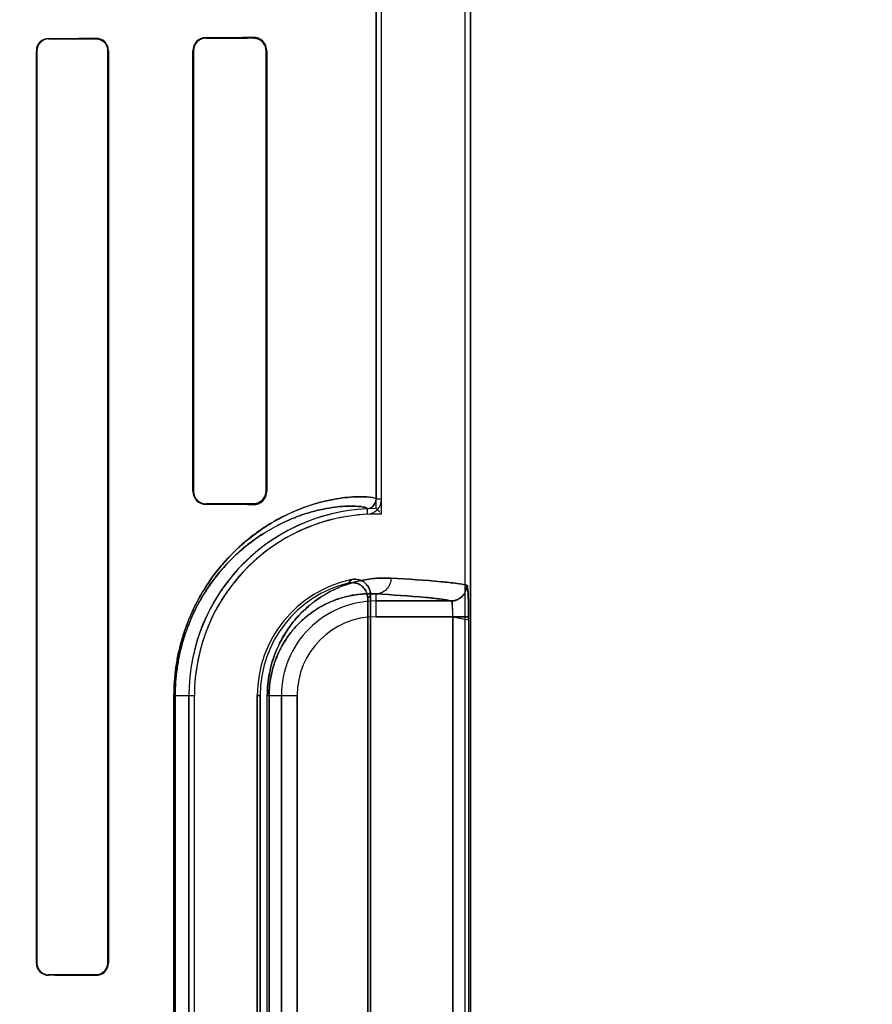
# Model space of a CAD drawing. Header units: millimetres. Extents: x 0 to 297, y 0 to 210.
# Tile 344 of 446: x 240.414 to 240.658, y 159.308 to 159.59. Entities that reach past the tile are written whole.
import ezdxf

# ---------------------------------------------------------------- set-up
doc = ezdxf.new("R2010")
doc.units = ezdxf.units.MM
doc.header["$LTSCALE"] = 16.335
doc.layers.get('0').update_dxf_attribs({"linetype": 'CONTINUOUS'})
for name, color, linetype in [('AXES_REF', 7, 'CONTINUOUS'), ('INTFCLR_1', 7, 'CONTINUOUS'), ('INTFCLR_72935', 7, 'CONTINUOUS')]:
    doc.layers.add(name, color=color, linetype=linetype)

msp = doc.modelspace()

# ---------------------------------------------------------------- linework, layer by layer
at = {"color": 7, "linetype": 'Continuous'}
for radius in [8.7262453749, 8.7255, 8.6696226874]:
    msp.add_circle((241.415033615, 154.4105885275), radius, dxfattribs=at)
msp.add_arc((241.415033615, 154.4105885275), 8.64, 278.2771290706, 261.7228709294, dxfattribs=at)
at = {"layer": 'AXES_REF', "color": 9, "linetype": 'Continuous'}
msp.add_circle((241.415033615, 154.4105885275), 5.3357191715, dxfattribs=at)
msp.add_arc((241.415033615, 154.4105885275), 7.9600610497, 94.4118118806, 85.5881881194, dxfattribs=at)
at = {"layer": 'INTFCLR_1', "color": 6, "linetype": 'Continuous'}
for p, q in [((240.516178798, 159.964091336), (240.516178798, 159.4527441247)), ((240.5177657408, 159.4527441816), (240.5177657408, 159.964076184)), ((240.5415918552, 159.9635908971), (240.5415918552, 157.5605757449)), ((240.543178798, 159.9635757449), (240.543178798, 157.5605757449)), ((240.4190301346, 159.5810757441), (240.4190301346, 159.3200757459)), ((240.4191777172, 159.5810757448), (240.4191777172, 159.3200757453)), ((240.4394720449, 159.3200757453), (240.4394720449, 159.5810757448)), ((240.4396352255, 159.3200757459), (240.4396352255, 159.5810757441)), ((240.4637842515, 159.5810757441), (240.4637842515, 159.4550757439)), ((240.4639709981, 159.5810757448), (240.4639709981, 159.4550757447)), ((240.4847161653, 159.4550757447), (240.4847161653, 159.5810757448)), ((240.4849442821, 159.4550757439), (240.4849442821, 159.5810757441)), ((240.5138044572, 159.1527320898), (240.5138044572, 159.4244194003)), ((240.5145918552, 159.4254067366), (240.5145918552, 159.1517447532)), ((240.4626459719, 159.3965757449), (240.4626459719, 159.1805757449)), ((240.4642329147, 159.1805757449), (240.4642329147, 159.3965757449)), ((240.4822329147, 159.1805757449), (240.4822329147, 159.3965757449)), ((240.4830203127, 159.396575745), (240.4830203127, 159.1805757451))]:
    msp.add_line(p, q, dxfattribs=at)
at = {"layer": 'INTFCLR_1', "color": 9, "linetype": 'Continuous'}
for p, q in [((240.4675319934, 159.584656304), (240.4675319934, 159.5848493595)), ((240.4810319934, 159.5849536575), (240.4810319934, 159.5847362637)), ((240.4225319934, 159.5844434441), (240.4225319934, 159.5845937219)), ((240.4360319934, 159.5846600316), (240.4360319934, 159.5845004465)), ((240.4190301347, 159.5810757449), (240.4191777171, 159.5810757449)), ((240.439472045, 159.5810757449), (240.4396352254, 159.5810757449)), ((240.4637842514, 159.5810757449), (240.4639709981, 159.5810757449)), ((240.4847161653, 159.5810757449), (240.4849442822, 159.5810757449)), ((240.4639709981, 159.4550757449), (240.4637842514, 159.4550757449)), ((240.4849442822, 159.4550757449), (240.4847161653, 159.4550757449)), ((240.5177657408, 159.4527439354), (240.516178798, 159.4527439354)), ((240.4675319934, 159.4513021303), (240.4675319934, 159.4514951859)), ((240.4810319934, 159.4514152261), (240.4810319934, 159.4511978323)), ((240.5136084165, 159.4500468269), (240.5136846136, 159.4484617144)), ((240.516178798, 159.4191536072), (240.516178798, 159.425672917)), ((240.5376792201, 159.4236529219), (240.516178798, 159.4236529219)), ((240.516178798, 159.4191536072), (240.5426592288, 159.4191536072)), ((240.5381639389, 159.1579978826), (240.5381639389, 159.4191536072)), ((240.5426592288, 159.4191536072), (240.5426592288, 159.1579978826)), ((240.4583975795, 159.1805757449), (240.4583975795, 159.3965757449)), ((240.4583975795, 159.3965757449), (240.4642329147, 159.3965757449)), ((240.4587295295, 159.3965757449), (240.4587295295, 159.1805757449)), ((240.4822329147, 159.3965757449), (240.4830203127, 159.3965757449)), ((240.4850924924, 159.1805757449), (240.4850924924, 159.3965757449)), ((240.4850924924, 159.3965757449), (240.4936009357, 159.3965757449)), ((240.4856183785, 159.3965757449), (240.4856183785, 159.1805757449)), ((240.489101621, 159.3965757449), (240.489101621, 159.1805757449)), ((240.4936009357, 159.1805757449), (240.4936009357, 159.3965757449)), ((240.4191777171, 159.3200757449), (240.4190301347, 159.3200757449)), ((240.4396352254, 159.3200757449), (240.439472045, 159.3200757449)), ((240.4225319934, 159.316557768), (240.4225319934, 159.3167080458)), ((240.4360319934, 159.3166510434), (240.4360319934, 159.3164914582))]:
    msp.add_line(p, q, dxfattribs=at)
at = {"layer": 'INTFCLR_1', "color": 7, "linetype": 'Continuous'}
for points in [[(240.4371285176, 159.5843252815), (240.4370159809, 159.5843605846), (240.4369008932, 159.5843923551), (240.4367833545, 159.5844204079), (240.4366635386, 159.5844445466), (240.4365415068, 159.5844646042), (240.4364172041, 159.5844804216), (240.4362907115, 159.5844918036), (240.4361622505, 159.5844985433), (240.4360319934, 159.5845004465)], [(240.4821333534, 159.5845739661), (240.4820250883, 159.5846055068), (240.4819134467, 159.5846342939), (240.4817984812, 159.5846600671), (240.4816806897, 159.584682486), (240.4815597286, 159.584701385), (240.4814343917, 159.5847166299), (240.4813043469, 159.5847278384), (240.4811701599, 159.5847345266), (240.4810319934, 159.5847362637)], [(240.4810319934, 159.4514152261), (240.4811700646, 159.4514169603), (240.4813042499, 159.4514236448), (240.4814343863, 159.4514348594), (240.4815599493, 159.4514501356), (240.4816812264, 159.451469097), (240.4817992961, 159.4514915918), (240.4819144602, 159.4515174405), (240.4820262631, 159.4515463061), (240.4821346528, 159.4515779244)], [(240.4360319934, 159.3166510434), (240.4361545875, 159.3166526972), (240.4362782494, 159.3166588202), (240.4364028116, 159.3166695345), (240.4365290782, 159.3166850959), (240.4366558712, 159.3167055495), (240.4367800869, 159.3167303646), (240.4369006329, 159.3167590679), (240.4370183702, 159.316791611), (240.4371331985, 159.3168277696)]]:
    msp.add_lwpolyline(points, dxfattribs=at)
at = {"layer": 'INTFCLR_1', "color": 6, "linetype": 'Continuous'}
for centre, radius, start, end in [((240.4675582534, 159.5810754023), 0.003774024, 90.39866878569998, 179.9948109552), ((240.4810656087, 159.5810750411), 0.0038787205, 0.0103840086, 90.4965601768), ((240.4225482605, 159.5810756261), 0.0035181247, 90.2649221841, 179.9980783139), ((240.4225455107, 159.5810756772), 0.0033677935, 90.22997002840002, 179.9988491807), ((240.4360507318, 159.5810755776), 0.0035845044, 0.0026600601, 90.2995199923), ((240.4675517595, 159.5810755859), 0.0035807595, 90.3162771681, 179.9974575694), ((240.4675582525, 159.455076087), 0.0037740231, 180.0052096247, 269.6013432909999), ((240.4675517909, 159.455075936), 0.0035808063, 180.0030613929, 269.6832232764), ((240.4810656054, 159.4550764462), 0.0038787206, 269.5034879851, 359.989625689), ((240.5134785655, 159.4527439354), 0.0027002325, 272.7555668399, 360), ((240.5134785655, 159.4527439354), 0.0042871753, 272.7547926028, 1.17709e-05), ((240.516178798, 159.3965757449), 0.0535328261, 92.75211805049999, 179.9999999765), ((240.516178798, 159.3965757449), 0.0519458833, 92.7521173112, 179.9999988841), ((240.516178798, 159.3965757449), 0.0339458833, 101.888918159, 179.9999982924), ((240.516178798, 159.3965757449), 0.0331584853, 103.835236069, 179.9999998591), ((240.4225482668, 159.3200758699), 0.0035181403, 180.0020190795, 269.7349750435), ((240.422545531, 159.3200758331), 0.0033678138, 180.0014939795, 269.7696868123), ((240.4360507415, 159.3200759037), 0.0035844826, 269.7003249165, 359.9974779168)]:
    msp.add_arc(centre, radius, start, end, dxfattribs=at)
at = {"layer": 'INTFCLR_1', "color": 7, "linetype": 'Continuous'}
for centre, radius, start, end in [((240.4810554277, 159.5810755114), 0.0036607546, 0.0036549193, 72.8751600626), ((240.481055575, 159.4550758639), 0.0036605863, 287.1444484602, 359.998137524), ((240.537668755, 159.4281536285), 0.0045010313, 270.1332247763, 359.9822812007)]:
    msp.add_arc(centre, radius, start, end, dxfattribs=at)
at = {"layer": 'INTFCLR_1', "color": 9, "linetype": 'Continuous'}
for centre, radius, start, end in [((240.5726104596, 159.370731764), 0.0866661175, 137.0401802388, 137.9559483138), ((240.5723251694, 159.378556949), 0.07435077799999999, 140.9411471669, 141.9143409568), ((240.516178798, 159.3965757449), 0.0270771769, 89.99999999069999, 179.9999999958), ((240.516178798, 159.3965757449), 0.0225778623, 90.00000006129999, 179.9999997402)]:
    msp.add_arc(centre, radius, start, end, dxfattribs=at)
at = {"layer": 'INTFCLR_1', "color": 6, "linetype": 'Continuous'}
for centre, major_axis, start_param, end_param in [((240.0467819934, 159.5855757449), (0.4693968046, 0), -0.4592997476, -0.3894356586), ((240.0467819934, 159.5855757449), (0.4693968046, 0), -0.642674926, -0.5930216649), ((240.0467819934, 159.5855757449), (0.4963968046, 0), -0.7121557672, -0.6694696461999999), ((240.0467819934, 159.5855757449), (0.4963968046, 0), -0.5593349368, -0.5057648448), ((240.0467819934, 159.4505757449), (0.4963968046, 0), 0.5057648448, 0.5593349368), ((240.0467819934, 159.4505757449), (0.4693968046, 0), 0.3894356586, 0.4592997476), ((240.0467819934, 159.3155757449), (0.4963968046, 0), 0.6694696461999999, 0.7121557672), ((240.0467819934, 159.3155757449), (0.4693968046, 0), 0.5930216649, 0.642674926)]:
    msp.add_ellipse(centre, major_axis=major_axis, ratio=0.0034906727, start_param=start_param, end_param=end_param, dxfattribs=at)
at = {"layer": 'INTFCLR_1', "color": 7, "linetype": 'Continuous'}
for points, knots in [([(240.4394720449, 159.5810757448), (240.4394722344, 159.5816713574), (240.4391620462, 159.5828167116), (240.437897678, 159.5841511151), (240.436685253, 159.5844894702), (240.4360319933, 159.5845004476)], [0, 0, 0, 0, 0.3351498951, 0.6323603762, 1, 1, 1, 1]), ([(240.4847161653, 159.5810757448), (240.4847159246, 159.5815783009), (240.4844912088, 159.5826385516), (240.4833335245, 159.5842157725), (240.4818812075, 159.5847307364), (240.4810319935, 159.5847362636)], [0, 0, 0, 0, 0.2647708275, 0.5525836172, 1, 1, 1, 1]), ([(240.4810319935, 159.4514152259), (240.4816018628, 159.4514196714), (240.4826700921, 159.4516613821), (240.4842009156, 159.4528478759), (240.4847194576, 159.4542270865), (240.4847161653, 159.4550757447)], [0, 0, 0, 0, 0.3002660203, 0.5528494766, 1, 1, 1, 1]), ([(240.5421149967, 159.4282092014), (240.5421190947, 159.4273467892), (240.5416746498, 159.4258270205), (240.5399947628, 159.4241298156), (240.538481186, 159.4236773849), (240.5376247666, 159.4236814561)], [0, 0, 0, 0, 0.3692997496, 0.633266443, 1, 1, 1, 1]), ([(240.5421149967, 159.4282092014), (240.5422010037, 159.4283116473), (240.5423808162, 159.4275331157), (240.5424611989, 159.4265934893), (240.5425876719, 159.4245242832), (240.5426300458, 159.4225316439), (240.5426546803, 159.4208671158), (240.5426592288, 159.419732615), (240.5426592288, 159.41915361)], [0, 0, 0, 0, 0.0440197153, 0.1339656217, 0.4566814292, 0.6255919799, 0.8094559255, 1, 1, 1, 1]), ([(240.5426592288, 159.4191536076), (240.5426592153, 159.4199855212), (240.5426511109, 159.4215854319), (240.5425982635, 159.4238276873), (240.5425358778, 159.4260060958), (240.5423556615, 159.4274029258), (240.5421700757, 159.4281522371)], [0, 0, 0, 0, 0.2764955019, 0.5316615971, 0.7456750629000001, 1, 1, 1, 1]), ([(240.5381639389, 159.4191536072), (240.5381639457, 159.4194431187), (240.5381581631, 159.4202517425), (240.538100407, 159.421698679), (240.5380241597, 159.4225465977), (240.5378130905, 159.4237931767), (240.5376247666, 159.4236814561)], [0, 0, 0, 0, 0.188311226, 0.5371313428, 0.8575728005, 1, 1, 1, 1]), ([(240.5381639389, 159.4191536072), (240.5381639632, 159.4196684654), (240.5381804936, 159.4206857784), (240.5379684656, 159.4219851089), (240.5382223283, 159.4235789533), (240.5376792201, 159.4236529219)], [0, 0, 0, 0, 0.3396962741, 0.6383566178, 1, 1, 1, 1]), ([(240.4360319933, 159.3166510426), (240.4364818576, 159.3166572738), (240.4374994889, 159.3168448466), (240.4389826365, 159.3179389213), (240.4394758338, 159.3193079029), (240.4394720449, 159.3200757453)], [0, 0, 0, 0, 0.2535536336, 0.5672629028, 1, 1, 1, 1]), ([(240.4371331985, 159.3168277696), (240.4377078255, 159.3170198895), (240.4389387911, 159.3178302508), (240.4394720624, 159.3192811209), (240.439472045, 159.3200757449)], [0, 0, 0, 0, 0.4326208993, 1, 1, 1, 1])]:
    msp.add_open_spline(points, degree=3, knots=knots, dxfattribs=at)
at = {"layer": 'INTFCLR_1', "color": 9, "linetype": 'Continuous'}
for points, knots in [([(240.5161788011, 159.452744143), (240.5161788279, 159.4528689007), (240.5157380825, 159.4531175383), (240.514410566, 159.4533794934), (240.5121759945, 159.4535251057), (240.5093324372, 159.4534363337), (240.5063330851, 159.453144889), (240.502786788, 159.4525443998), (240.4994979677, 159.4517209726), (240.4966042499, 159.4508011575), (240.4933165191, 159.4495882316), (240.4888773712, 159.4475613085), (240.4843696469, 159.4448769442), (240.4811242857, 159.4425277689), (240.4791582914, 159.44095272), (240.477084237, 159.4391698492), (240.4744580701, 159.4366479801), (240.4713529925, 159.4331632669), (240.4688556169, 159.4298311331), (240.4669073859, 159.4268250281), (240.464916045, 159.4233948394), (240.4631069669, 159.4196181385), (240.4615406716, 159.4154983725), (240.460473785, 159.412085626), (240.4595837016, 159.4084425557), (240.4586776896, 159.4032735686), (240.4583975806, 159.3992682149), (240.4583975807, 159.3965757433)], [0, 0, 0, 0, 0.0041251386, 0.013256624, 0.0482721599, 0.0750908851, 0.1080998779, 0.1475758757, 0.194005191, 0.2200383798, 0.2479505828, 0.3098380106, 0.381104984, 0.4210116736, 0.4422270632, 0.4643841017, 0.5114301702, 0.5624937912, 0.6185532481, 0.6489211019, 0.6808998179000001, 0.7496577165, 0.7870645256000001, 0.8265679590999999, 0.8678085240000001, 0.9109729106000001, 1, 1, 1, 1]), ([(240.5136084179, 159.4500468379), (240.5136088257, 159.4501683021), (240.5132004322, 159.4504207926), (240.51192836, 159.4506875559), (240.5098150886, 159.4508428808), (240.5071137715, 159.4507717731), (240.5042706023, 159.4505068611), (240.5009071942, 159.4499474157), (240.4977867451, 159.4491720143), (240.4950396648, 159.4483018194), (240.4919168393, 159.4471526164), (240.4877005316, 159.4452274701), (240.4834181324, 159.4426737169), (240.4803348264, 159.4404366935), (240.4784660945, 159.4389355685), (240.4764947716, 159.4372361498), (240.4739983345, 159.4348315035), (240.4710472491, 159.4315080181), (240.4686731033, 159.4283288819), (240.466821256, 159.4254603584), (240.4649275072, 159.4221855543), (240.463207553, 159.4185801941), (240.4617185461, 159.4146474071), (240.4607039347, 159.4113886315), (240.4598575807, 159.4079096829), (240.4589958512, 159.4029725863), (240.4587294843, 159.3991473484), (240.4587295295, 159.3965757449)], [0, 0, 0, 0, 0.0042188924, 0.0133516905, 0.048284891, 0.0750250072, 0.1078940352, 0.147154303, 0.1934263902, 0.2194099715, 0.2472177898, 0.3089652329, 0.3801038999, 0.4199826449, 0.441193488, 0.4633435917, 0.5103684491, 0.5614635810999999, 0.6175595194, 0.6479869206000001, 0.6800148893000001, 0.7489116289, 0.7864124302, 0.8260117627, 0.8673817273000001, 0.9106793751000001, 1, 1, 1, 1]), ([(240.5204729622, 159.4301722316), (240.5191101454, 159.4302474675), (240.5162560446, 159.4302273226), (240.5118112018, 159.4296199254), (240.5070451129, 159.4282732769), (240.5029613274, 159.4264003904), (240.4996134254, 159.4243167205), (240.4974644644, 159.4226807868), (240.4957487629, 159.4211593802), (240.4939628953, 159.4193974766), (240.4917574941, 159.4168138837), (240.4897742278, 159.4138055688), (240.4883103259, 159.4110020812), (240.4872687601, 159.4085772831), (240.4863664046, 159.4058949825), (240.4856589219, 159.402973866), (240.4851990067, 159.3998389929), (240.4850924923, 159.3976796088), (240.4850924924, 159.3965757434)], [0, 0, 0, 0, 0.0750536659, 0.1564805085, 0.2459796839, 0.3464559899, 0.4023291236, 0.4625807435, 0.4947026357, 0.5283756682, 0.6004715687, 0.6810517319, 0.7259046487, 0.7742538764, 0.8260146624, 0.8813433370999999, 0.9392998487, 1, 1, 1, 1]), ([(240.5204729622, 159.4301722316), (240.5204701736, 159.4296122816), (240.5202545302, 159.4284437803), (240.5193037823, 159.4269233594), (240.5178499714, 159.425908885), (240.5167150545, 159.4256758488), (240.516178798, 159.425672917)], [0, 0, 0, 0, 0.2451610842, 0.5075751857, 0.7652119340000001, 1, 1, 1, 1]), ([(240.5421700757, 159.4281522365), (240.5412585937, 159.4283991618), (240.5388047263, 159.4287671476), (240.5315821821, 159.4295371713), (240.5252620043, 159.4299078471), (240.5204729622, 159.4301722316)], [0, 0, 0, 0, 0.1299135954, 0.3401620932, 1, 1, 1, 1]), ([(240.516178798, 159.425672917), (240.5150088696, 159.4257477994), (240.5125556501, 159.4257509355), (240.5087291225, 159.4252516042), (240.5046189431, 159.4241084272), (240.5010926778, 159.4225005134), (240.4981998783, 159.4207033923), (240.496340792, 159.4192886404), (240.4948561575, 159.4179710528), (240.4933087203, 159.4164421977), (240.4913968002, 159.4141972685), (240.4896787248, 159.4115823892), (240.4884097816, 159.4091440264), (240.4875064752, 159.4070332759), (240.4867237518, 159.4046967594), (240.486109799, 159.4021514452), (240.4857108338, 159.3994198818), (240.4856183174, 159.3975379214), (240.4856183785, 159.3965757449)], [0, 0, 0, 0, 0.0744459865, 0.155311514, 0.2443281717, 0.3444036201, 0.4001947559, 0.4603491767, 0.4924878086, 0.5261985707, 0.5984270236, 0.6792967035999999, 0.7242751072, 0.7728542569, 0.8249392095, 0.880574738, 0.9388989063, 1, 1, 1, 1]), ([(240.516178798, 159.425672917), (240.5209244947, 159.4254085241), (240.5271876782, 159.4250377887), (240.5343445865, 159.4242678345), (240.5367763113, 159.4238997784), (240.5376792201, 159.4236529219)], [0, 0, 0, 0, 0.6598051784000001, 0.8700608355, 1, 1, 1, 1])]:
    msp.add_open_spline(points, degree=3, knots=knots, dxfattribs=at)
at = {"layer": 'INTFCLR_1', "color": 6, "linetype": 'Continuous'}
for points, knots in [([(240.5091854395, 159.4297934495), (240.5096580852, 159.4298929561), (240.5106430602, 159.4299412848), (240.5120590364, 159.4295350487), (240.5132729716, 159.4287008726), (240.5142950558, 159.4273386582), (240.5145918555, 159.4261209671), (240.5145918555, 159.4254067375)], [0, 0, 0, 0, 0.1827094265, 0.3654377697, 0.5479254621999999, 0.7298247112, 1, 1, 1, 1]), ([(240.5138044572, 159.4244194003), (240.5138044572, 159.4249127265), (240.5136408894, 159.4259041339), (240.5129311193, 159.4272232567), (240.5118327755, 159.4282380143), (240.5102458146, 159.4289430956), (240.5089613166, 159.428947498), (240.508249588, 159.4287722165)], [0, 0, 0, 0, 0.1831398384, 0.3651953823, 0.546521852, 0.727886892, 1, 1, 1, 1])]:
    msp.add_open_spline(points, degree=3, knots=knots, dxfattribs=at)
at = {"layer": 'INTFCLR_72935', "color": 6, "linetype": 'Continuous'}
for p, q in [((240.516178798, 159.450108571), (240.516178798, 159.964091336)), ((240.5177657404, 159.4484973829), (240.5177657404, 159.9640610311)), ((240.541591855, 159.9636060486), (240.541591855, 157.5605757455)), ((240.543178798, 157.5605757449), (240.543178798, 159.9635757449)), ((240.4190301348, 159.3200757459), (240.4190301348, 159.5810757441)), ((240.419177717, 159.3200757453), (240.419177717, 159.5810757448)), ((240.4394720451, 159.5810757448), (240.4394720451, 159.3200757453)), ((240.4396352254, 159.5810757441), (240.4396352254, 159.3200757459)), ((240.4637842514, 159.4550757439), (240.4637842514, 159.5810757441)), ((240.463970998, 159.4550757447), (240.463970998, 159.5810757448)), ((240.4847161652, 159.5810757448), (240.4847161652, 159.4550757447)), ((240.4849442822, 159.5810757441), (240.4849442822, 159.4550757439)), ((240.516178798, 159.4501085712), (240.5172427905, 159.4490337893)), ((240.5138044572, 159.4244194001), (240.5138044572, 159.1527320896)), ((240.5145918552, 159.1517447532), (240.5145918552, 159.4254067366)), ((240.4626459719, 159.1805757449), (240.4626459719, 159.3965757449)), ((240.4642329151, 159.1805757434), (240.4642329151, 159.3965757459)), ((240.4822329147, 159.3965757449), (240.4822329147, 159.1805757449)), ((240.4830203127, 159.1805757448), (240.4830203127, 159.3965757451))]:
    msp.add_line(p, q, dxfattribs=at)
at = {"layer": 'INTFCLR_72935', "color": 9, "linetype": 'Continuous'}
for p, q in [((240.4675319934, 159.5848493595), (240.4675319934, 159.584656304)), ((240.4810319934, 159.5847362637), (240.4810319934, 159.5849536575)), ((240.4225319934, 159.5845937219), (240.4225319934, 159.5844434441)), ((240.4360319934, 159.5845004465), (240.4360319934, 159.5846600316)), ((240.4191777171, 159.5810757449), (240.4190301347, 159.5810757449)), ((240.4396352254, 159.5810757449), (240.439472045, 159.5810757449)), ((240.4639709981, 159.5810757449), (240.4637842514, 159.5810757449)), ((240.4849442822, 159.5810757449), (240.4847161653, 159.5810757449)), ((240.4637842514, 159.4550757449), (240.4639709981, 159.4550757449)), ((240.4847161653, 159.4550757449), (240.4849442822, 159.4550757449)), ((240.4675319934, 159.4514951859), (240.4675319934, 159.4513021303)), ((240.4810319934, 159.4511978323), (240.4810319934, 159.4514152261)), ((240.516178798, 159.4191536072), (240.516178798, 159.425672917)), ((240.516178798, 159.4236529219), (240.5376792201, 159.4236529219)), ((240.5381639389, 159.4191536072), (240.516178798, 159.4191536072)), ((240.5381639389, 159.4191536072), (240.5381639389, 159.1579978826)), ((240.5426592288, 159.4191536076), (240.5426592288, 159.1579978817)), ((240.4583975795, 159.3965757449), (240.4642329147, 159.3965757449)), ((240.4583975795, 159.1805757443), (240.4583975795, 159.3965757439)), ((240.4587295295, 159.1805757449), (240.4587295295, 159.3965757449)), ((240.4830203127, 159.3965757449), (240.4822329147, 159.3965757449)), ((240.4850924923, 159.180575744), (240.4850924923, 159.3965757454)), ((240.4850924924, 159.3965757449), (240.4936009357, 159.3965757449)), ((240.4856183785, 159.1805757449), (240.4856183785, 159.3965757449)), ((240.489101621, 159.1805757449), (240.489101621, 159.3965757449)), ((240.4936009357, 159.3965757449), (240.4936009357, 159.1805757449)), ((240.4190301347, 159.3200757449), (240.4191777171, 159.3200757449)), ((240.439472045, 159.3200757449), (240.4396352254, 159.3200757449)), ((240.4225319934, 159.3167080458), (240.4225319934, 159.316557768)), ((240.4360319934, 159.3164914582), (240.4360319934, 159.3166510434))]:
    msp.add_line(p, q, dxfattribs=at)
at = {"layer": 'INTFCLR_72935', "color": 7, "linetype": 'Continuous'}
for p, q in [((240.5426592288, 159.4191536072), (240.5381639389, 159.4191536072)), ((240.5381639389, 159.4191536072), (240.5426611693, 159.4182841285))]:
    msp.add_line(p, q, dxfattribs=at)
for points in [[(240.4360319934, 159.5845004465), (240.4361545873, 159.5844987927), (240.4362782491, 159.5844926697), (240.4364028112, 159.5844819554), (240.4365290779, 159.584466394), (240.4366558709, 159.5844459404), (240.4367800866, 159.5844211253), (240.4369006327, 159.5843924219), (240.4370183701, 159.5843598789), (240.4371331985, 159.5843237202)], [(240.4810319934, 159.5847362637), (240.4811700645, 159.5847345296), (240.4813042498, 159.584727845), (240.4814343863, 159.5847166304), (240.4815599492, 159.5847013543), (240.4816812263, 159.5846823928), (240.481799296, 159.584659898), (240.4819144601, 159.5846340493), (240.4820262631, 159.5846051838), (240.4821346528, 159.5845735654)], [(240.4821333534, 159.4515775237), (240.4820250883, 159.4515459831), (240.4819134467, 159.4515171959), (240.4817984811, 159.4514914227), (240.4816806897, 159.4514690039), (240.4815597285, 159.4514501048), (240.4814343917, 159.4514348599), (240.4813043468, 159.4514236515), (240.4811701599, 159.4514169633), (240.4810319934, 159.4514152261)], [(240.4371285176, 159.3168262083), (240.4370159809, 159.3167909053), (240.4369008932, 159.3167591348), (240.4367833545, 159.316731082), (240.4366635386, 159.3167069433), (240.4365415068, 159.3166868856), (240.4364172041, 159.3166710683), (240.4362907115, 159.3166596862), (240.4361622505, 159.3166529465), (240.4360319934, 159.3166510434)]]:
    msp.add_lwpolyline(points, dxfattribs=at)
at = {"layer": 'INTFCLR_72935', "color": 6, "linetype": 'Continuous'}
for centre, radius, start, end in [((240.4675582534, 159.5810754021), 0.0037740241, 90.3986706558, 179.9948092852), ((240.4810656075, 159.5810750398), 0.0038787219, 0.0104029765, 90.4965431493), ((240.4225486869, 159.5810752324), 0.0035185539, 90.27183851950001, 179.9916689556), ((240.4225455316, 159.5810756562), 0.0033678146, 90.2303212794, 179.9984923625), ((240.4360507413, 159.5810755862), 0.0035844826, 0.0025231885, 90.2996740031), ((240.4675518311, 159.5810755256), 0.0035808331, 90.3174192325, 179.9964917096), ((240.4675582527, 159.4550760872), 0.0037740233, 180.0052124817, 269.6013401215), ((240.4675517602, 159.4550759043), 0.0035807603, 180.002554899, 269.6837103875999), ((240.4810656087, 159.4550764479), 0.0038787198, 269.5034392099, 359.9896008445), ((240.516178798, 159.3965757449), 0.0535328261, 90, 180.0000000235), ((240.516178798, 159.3965757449), 0.0519458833, 88.2493462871, 179.9999988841), ((240.516178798, 159.3965757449), 0.0339458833, 101.888918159, 179.9999982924), ((240.516178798, 159.3965757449), 0.0331584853, 103.8352360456, 179.9999997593), ((240.5376687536, 159.42815363), 0.004501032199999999, 270.1332424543, 359.9822620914), ((240.4225483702, 159.3200759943), 0.0035182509, 180.0040438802, 269.7332995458), ((240.4225455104, 159.3200758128), 0.0033677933, 180.0011470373, 269.7700393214), ((240.4360507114, 159.3200759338), 0.0035845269, 269.7008057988, 359.9969977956)]:
    msp.add_arc(centre, radius, start, end, dxfattribs=at)
at = {"layer": 'INTFCLR_72935', "color": 7, "linetype": 'Continuous'}
for centre, radius, start, end in [((240.481055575, 159.5810756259), 0.0036605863, 0.0018624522, 72.8555515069), ((240.4810554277, 159.4550759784), 0.0036607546, 287.1248399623, 359.996345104)]:
    msp.add_arc(centre, radius, start, end, dxfattribs=at)
at = {"layer": 'INTFCLR_72935', "color": 9, "linetype": 'Continuous'}
for centre, radius, start, end in [((240.5726105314, 159.3707316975), 0.08666621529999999, 137.0401804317, 137.9559474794), ((240.5723251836, 159.3785569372), 0.07435079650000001, 140.9411469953, 141.9143405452), ((240.516178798, 159.3965757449), 0.0270771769, 90.0000000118, 180.0000000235), ((240.516178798, 159.3965757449), 0.0225778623, 90.00000006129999, 179.9999997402)]:
    msp.add_arc(centre, radius, start, end, dxfattribs=at)
at = {"layer": 'INTFCLR_72935', "color": 6, "linetype": 'Continuous'}
for centre, major_axis, start_param, end_param in [((240.0467819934, 159.5855757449), (0.4693968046, 0), -0.4592997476, -0.3894356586), ((240.0467819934, 159.5855757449), (0.4693968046, 0), -0.642674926, -0.5930216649), ((240.0467819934, 159.5855757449), (0.4963968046, 0), -0.7121557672, -0.6694696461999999), ((240.0467819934, 159.5855757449), (0.4963968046, 0), -0.5593349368, -0.5057648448), ((240.0467819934, 159.4505757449), (0.4963968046, 0), 0.5057648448, 0.5593349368), ((240.0467819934, 159.4505757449), (0.4693968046, 0), 0.3894356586, 0.4592997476), ((240.0467819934, 159.3155757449), (0.4963968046, 0), 0.6694696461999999, 0.7121557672), ((240.0467819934, 159.3155757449), (0.4693968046, 0), 0.5930216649, 0.642674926)]:
    msp.add_ellipse(centre, major_axis=major_axis, ratio=0.0034906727, start_param=start_param, end_param=end_param, dxfattribs=at)
at = {"layer": 'INTFCLR_72935', "color": 7, "linetype": 'Continuous'}
for points, knots in [([(240.4360319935, 159.5845004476), (240.4366763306, 159.5844915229), (240.4378863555, 159.584156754), (240.4391576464, 159.5828279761), (240.4394749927, 159.5816731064), (240.4394720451, 159.5810757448)], [0, 0, 0, 0, 0.3625793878, 0.6638826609, 1, 1, 1, 1]), ([(240.4810319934, 159.5847362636), (240.4816018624, 159.5847318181), (240.4826700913, 159.5844901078), (240.4842009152, 159.5833036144), (240.4847194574, 159.5819244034), (240.4847161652, 159.5810757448)], [0, 0, 0, 0, 0.300265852, 0.5528492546, 1, 1, 1, 1]), ([(240.4847161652, 159.4550757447), (240.4847159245, 159.4545731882), (240.4844912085, 159.4535129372), (240.4833335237, 159.4519357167), (240.4818812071, 159.451420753), (240.4810319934, 159.4514152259)], [0, 0, 0, 0, 0.2647710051, 0.5525837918, 1, 1, 1, 1]), ([(240.5421700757, 159.4281522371), (240.5423166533, 159.4276602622), (240.5424977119, 159.4266060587), (240.5425618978, 159.4248195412), (240.5426469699, 159.4223203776), (240.5426592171, 159.4203799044), (240.5426592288, 159.4191536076)], [0, 0, 0, 0, 0.1687067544, 0.3556061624, 0.5925891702, 1, 1, 1, 1]), ([(240.5426611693, 159.4182841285), (240.5426637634, 159.4188636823), (240.5426581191, 159.4200159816), (240.5426452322, 159.4217053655), (240.5426167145, 159.4231874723), (240.5425793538, 159.4244270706), (240.5425345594, 159.4255081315), (240.5424728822, 159.4264821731), (240.5424015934, 159.427345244), (240.5423055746, 159.427815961), (240.542242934, 159.4281324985), (240.5421700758, 159.4281522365)], [0, 0, 0, 0, 0.1753904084, 0.3487046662, 0.5113042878, 0.6238686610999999, 0.7243020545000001, 0.8377938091, 0.9227224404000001, 0.9771563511, 1, 1, 1, 1]), ([(240.4394720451, 159.3200757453), (240.4394722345, 159.3194801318), (240.4391620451, 159.3183347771), (240.4378976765, 159.3170003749), (240.4366852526, 159.3166620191), (240.4360319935, 159.3166510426)], [0, 0, 0, 0, 0.3351504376, 0.6323606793, 1, 1, 1, 1]), ([(240.439472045, 159.3200757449), (240.4394720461, 159.3196212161), (240.4392050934, 159.3182183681), (240.4380205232, 159.3171230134), (240.4371285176, 159.3168262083)], [0, 0, 0, 0, 0.3259164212, 1, 1, 1, 1])]:
    msp.add_open_spline(points, degree=3, knots=knots, dxfattribs=at)
at = {"layer": 'INTFCLR_72935', "color": 9, "linetype": 'Continuous'}
for points, knots in [([(240.4583975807, 159.3965757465), (240.4583975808, 159.399265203), (240.4586769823, 159.4032649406), (240.4595801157, 159.408424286), (240.4604660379, 159.4120566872), (240.4615282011, 159.4154618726), (240.4630883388, 159.4195746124), (240.4648905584, 159.4233452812), (240.4668746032, 159.4267713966), (240.4688225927, 159.4297847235), (240.4708736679, 159.4325264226), (240.47299348, 159.4350046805), (240.4750197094, 159.4371870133), (240.4784035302, 159.4404373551), (240.4832206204, 159.4441905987), (240.488077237, 159.4470863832), (240.491714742, 159.4488571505), (240.4949507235, 159.4502317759), (240.4986901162, 159.4515195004), (240.5028093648, 159.452549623), (240.5063684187, 159.453149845), (240.5093730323, 159.4534392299), (240.5122085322, 159.4535242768), (240.5144279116, 159.4533770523), (240.5157454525, 159.4531151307), (240.5161788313, 159.452867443), (240.5161788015, 159.4527441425)], [0, 0, 0, 0, 0.0889302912, 0.1320109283, 0.1731077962, 0.212468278, 0.2498811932, 0.3184911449, 0.3503407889, 0.3807521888, 0.4370994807, 0.4633826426, 0.4885643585, 0.5355429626, 0.6183983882, 0.6898525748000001, 0.7220784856, 0.7521177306, 0.8060655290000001, 0.8526625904, 0.8923367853, 0.9253917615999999, 0.9521384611, 0.9869002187, 0.9959229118, 1, 1, 1, 1]), ([(240.4587295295, 159.3965757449), (240.4587295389, 159.3991444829), (240.4589951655, 159.4029643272), (240.4598541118, 159.4078919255), (240.4606965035, 159.4113605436), (240.461706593, 159.4146122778), (240.4631899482, 159.4185389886), (240.4649035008, 159.4221387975), (240.4667902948, 159.425409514), (240.4686420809, 159.4282850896), (240.470591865, 159.4309010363), (240.4726072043, 159.4332650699), (240.4745329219, 159.4353461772), (240.4777478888, 159.438444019), (240.4823250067, 159.4420193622), (240.4869393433, 159.4447753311), (240.4903958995, 159.4464581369), (240.4934688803, 159.447762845), (240.4970198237, 159.4489819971), (240.5009285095, 159.4499521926), (240.5043043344, 159.4505116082), (240.5071526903, 159.4507745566), (240.5098459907, 159.4508417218), (240.5119446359, 159.4506850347), (240.5132072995, 159.4504183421), (240.5136088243, 159.4501669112), (240.5136084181, 159.4500468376)], [0, 0, 0, 0, 0.08922402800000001, 0.1324361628, 0.1736527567, 0.2131148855, 0.2506307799, 0.3193874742, 0.3512774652, 0.3817431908, 0.4381498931, 0.4644261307, 0.4896223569, 0.536609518, 0.6193696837, 0.6907225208, 0.7228578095, 0.7528493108, 0.8066400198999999, 0.8530711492, 0.8925523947, 0.9254639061, 0.9521190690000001, 0.9868027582, 0.9958292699, 1, 1, 1, 1]), ([(240.4850924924, 159.3965757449), (240.4850924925, 159.3976676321), (240.4851976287, 159.3998225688), (240.4856538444, 159.4029481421), (240.4863598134, 159.4058711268), (240.4872562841, 159.408543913), (240.4882915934, 159.4109618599), (240.4894238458, 159.4131380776), (240.4906249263, 159.4150971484), (240.4922415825, 159.4173808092), (240.4943376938, 159.4198368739), (240.4965751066, 159.4219334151), (240.4983592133, 159.4233619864), (240.5000667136, 159.4245976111), (240.5029313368, 159.4263838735), (240.5070078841, 159.4282595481), (240.5110788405, 159.4294150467), (240.5141579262, 159.4299408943), (240.5170025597, 159.4302323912), (240.519106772, 159.4302476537), (240.5204729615, 159.4301722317)], [0, 0, 0, 0, 0.0600364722, 0.1184052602, 0.1734305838, 0.2251527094, 0.2732309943, 0.3179069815, 0.3599202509, 0.3994803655, 0.4716625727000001, 0.5370235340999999, 0.5677436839, 0.5972889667, 0.6528695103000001, 0.7531358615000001, 0.842855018, 0.8846865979, 0.9247668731, 1, 1, 1, 1]), ([(240.5204729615, 159.4301722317), (240.5204701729, 159.4296122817), (240.5202545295, 159.4284437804), (240.5193037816, 159.4269233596), (240.5178499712, 159.4259088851), (240.5167150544, 159.4256758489), (240.516178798, 159.425672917)], [0, 0, 0, 0, 0.2451611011, 0.5075752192, 0.7652119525, 1, 1, 1, 1]), ([(240.5204729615, 159.4301722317), (240.5252620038, 159.4299078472), (240.5315821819, 159.4295371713), (240.5388047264, 159.4287671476), (240.5412585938, 159.4283991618), (240.5421700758, 159.4281522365)], [0, 0, 0, 0, 0.6598379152, 0.8700864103, 1, 1, 1, 1]), ([(240.4856183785, 159.3965757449), (240.4856183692, 159.3975274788), (240.4857096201, 159.3994056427), (240.486105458, 159.4021294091), (240.486718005, 159.4046760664), (240.4874955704, 159.407003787), (240.4883935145, 159.4091088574), (240.4893754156, 159.4110028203), (240.4904168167, 159.4127069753), (240.4918177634, 159.4146914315), (240.4936332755, 159.4168235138), (240.495570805, 159.4186413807), (240.4971151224, 159.4198778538), (240.4985917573, 159.4209458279), (240.5010667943, 159.4224862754), (240.5045867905, 159.424096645), (240.5080985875, 159.4250781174), (240.510751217, 159.4255155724), (240.5131977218, 159.4257500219), (240.515005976, 159.4257479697), (240.516178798, 159.425672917)], [0, 0, 0, 0, 0.0604328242, 0.1191770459, 0.174522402, 0.2265289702, 0.2748288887, 0.3196949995, 0.3618754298, 0.4015421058, 0.4738501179, 0.5392506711, 0.5699101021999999, 0.59942468, 0.6549230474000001, 0.7547890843, 0.8440278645, 0.8855751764, 0.9253762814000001, 1, 1, 1, 1]), ([(240.5376792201, 159.4236529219), (240.5367762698, 159.4238997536), (240.5343445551, 159.4242678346), (240.5271876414, 159.4250377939), (240.5209244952, 159.4254085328), (240.516178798, 159.425672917)], [0, 0, 0, 0, 0.1299438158, 0.3401947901, 1, 1, 1, 1])]:
    msp.add_open_spline(points, degree=3, knots=knots, dxfattribs=at)
at = {"layer": 'INTFCLR_72935', "color": 6, "linetype": 'Continuous'}
for points, knots in [([(240.5136084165, 159.4500468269), (240.5141111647, 159.4500709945), (240.5154453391, 159.4505116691), (240.5161787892, 159.4519170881), (240.516178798, 159.4527441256)], [0, 0, 0, 0, 0.3783384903, 1, 1, 1, 1]), ([(240.5145918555, 159.4254067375), (240.5145918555, 159.4258897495), (240.514436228, 159.4268635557), (240.5137469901, 159.4281654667), (240.5126806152, 159.4291814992), (240.5111370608, 159.42990102), (240.5098843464, 159.4299405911), (240.5091854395, 159.4297934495)], [0, 0, 0, 0, 0.1827114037, 0.3654389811, 0.5479258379, 0.7298253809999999, 1, 1, 1, 1]), ([(240.508249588, 159.4287722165), (240.5087285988, 159.4288901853), (240.5097303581, 159.428968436), (240.5111809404, 159.4285947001), (240.5124289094, 159.4277708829), (240.5134930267, 159.4263985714), (240.5138044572, 159.4251523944), (240.5138044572, 159.4244194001)], [0, 0, 0, 0, 0.1831388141, 0.3651957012, 0.546523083, 0.7278870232, 1, 1, 1, 1]), ([(240.5381639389, 159.4191536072), (240.5381665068, 159.419433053), (240.5381670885, 159.4202179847), (240.538125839, 159.4216573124), (240.5380397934, 159.4225455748), (240.5378632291, 159.4237152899), (240.5376792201, 159.4236529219)], [0, 0, 0, 0, 0.1832551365, 0.5237758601, 0.8725929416, 1, 1, 1, 1])]:
    msp.add_open_spline(points, degree=3, knots=knots, dxfattribs=at)

doc.saveas('drawing.dxf')
